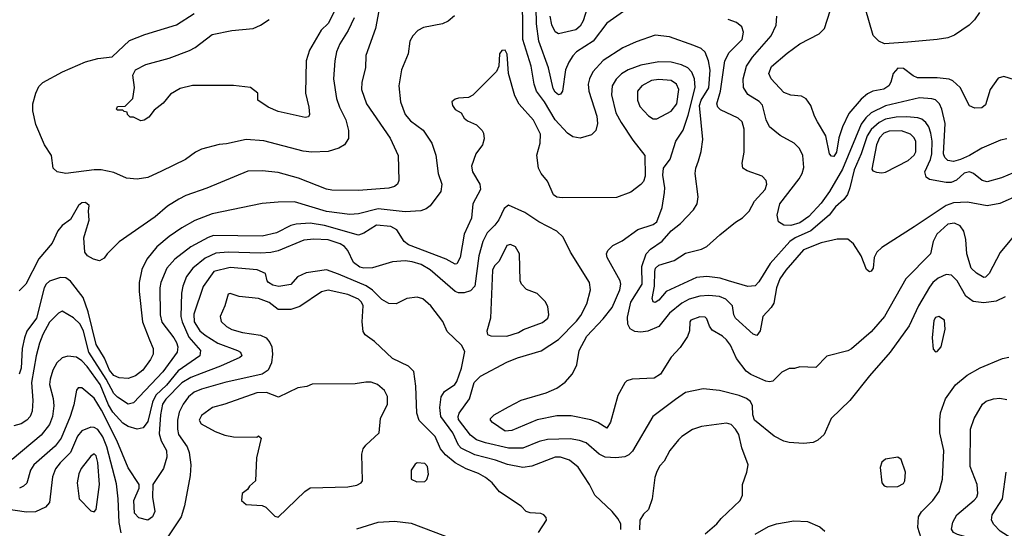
# Model space of a CAD drawing. Extents: x 997026 to 1115308, y 536381 to 619039.
# Tile 397 of 484: x 1060757 to 1066270, y 602310 to 605155. Entities that reach past the tile are written whole.
import ezdxf

# ---------------------------------------------------------------- set-up
doc = ezdxf.new("R2010")
doc.units = 0

msp = doc.modelspace()

# ---------------------------------------------------------------- linework, layer by layer
at = {"layer": '0CON20XD'}
for points in [[(1066355, 604174.7), (1066245, 604126.6), (1066175, 604113.9), (1066064.7, 604134.7), (1065985, 604130.7), (1065944.5, 604115.5), (1065765, 603997.1), (1065585, 603880.4), (1065556.5, 603855), (1065541.1, 603825), (1065536.9, 603765), (1065525, 603748), (1065515, 603744.2), (1065497.9, 603757.9), (1065468.6, 603835), (1065425, 603902), (1065395, 603928.1), (1065335, 603926.8), (1065245, 603907.9), (1065145, 603867.2), (1065046.9, 603755), (1065013.9, 603705), (1064994.5, 603655.5), (1064979.8, 603570.2), (1064965, 603545.4), (1064917.3, 603495), (1064903.5, 603415), (1064885, 603388.6), (1064865, 603395.7), (1064765.6, 603485), (1064755.5, 603505), (1064749.1, 603555), (1064711.1, 603591.1), (1064675, 603606.5), (1064615, 603613.2), (1064565, 603608.3), (1064505, 603592.2), (1064465, 603568.9), (1064395.7, 603514.3), (1064335, 603439.3), (1064275, 603413.5), (1064235, 603407.6), (1064200.8, 603410.8), (1064175.7, 603425.7), (1064162.4, 603452.4), (1064161, 603491), (1064179.7, 603575), (1064243.3, 603675), (1064241, 603775), (1064264.7, 603845), (1064288.7, 603871.3), (1064354, 603916), (1064405, 603973.9), (1064457.8, 604015), (1064529.1, 604090.9), (1064550, 604125), (1064555.6, 604165), (1064539.5, 604295), (1064542.5, 604325), (1064558.9, 604365), (1064572.9, 604417.1), (1064581.8, 604485), (1064562.9, 604675), (1064573.4, 604705), (1064615.9, 604774.1), (1064622.8, 604872.8), (1064614.4, 604924.4), (1064595, 604973.1), (1064573.5, 604993.5), (1064531.7, 605011.7), (1064395, 605059.1), (1064315, 605069.1), (1064208.8, 605031.2), (1064135, 604997.1), (1064025, 604926.9), (1063966.2, 604863.8), (1063946.9, 604825), (1063940.7, 604795), (1063943.4, 604755), (1063988.4, 604615), (1063992.7, 604575), (1063982.5, 604535), (1063958.3, 604511.7), (1063895, 604493.3), (1063855, 604499.1), (1063825, 604520.8), (1063755, 604594.6), (1063695, 604696.6), (1063650.5, 604755), (1063637, 604795), (1063621.1, 604895), (1063574.3, 605045), (1063572.4, 605325)], [(1064157.5, 605215), (1064045, 605135.6), (1063969.1, 605035), (1063875.7, 604975), (1063855, 604953.1), (1063831.7, 604918.3), (1063813.1, 604875), (1063796.9, 604755), (1063785, 604738), (1063775, 604735.8), (1063755, 604750.6), (1063745, 604770), (1063718, 604885), (1063664.8, 605035), (1063651.7, 605131.7), (1063647, 605317)], [(1062774.5, 605235), (1062749.1, 605105), (1062695.6, 604955), (1062692.9, 604885), (1062672.5, 604805), (1062671.5, 604765), (1062699.5, 604685), (1062832, 604492), (1062877.1, 604395), (1062880.8, 604255), (1062872, 604235), (1062855, 604221.4), (1062825, 604212.5), (1062655, 604200), (1062505, 604202.2), (1062475, 604207.8), (1062319.2, 604269.2), (1062205, 604301.2), (1062115, 604309.5), (1062035, 604308.5), (1061805, 604213.5), (1061687.4, 604172.6), (1061648.3, 604151.7), (1061585, 604111.9), (1061515, 604051.9), (1061315, 603913.3), (1061246.7, 603845), (1061229.7, 603820.3), (1061205, 603806), (1061170, 603815), (1061136.7, 603835), (1061121.2, 603855), (1061116.2, 603935), (1061125, 603967.5), (1061145.7, 604034.3), (1061142, 604085), (1061146.7, 604115), (1061125, 604133.3), (1061105, 604130), (1061086.7, 604115), (1061041.7, 604038.3), (1060995, 604004.2), (1060970, 603975), (1060939.2, 603905), (1060865, 603818), (1060790.8, 603675), (1060755, 603638)], [(1062630.3, 605165), (1062596.7, 605095), (1062550.3, 605019.7), (1062532, 604975), (1062521.3, 604925), (1062514.7, 604825.3), (1062530.4, 604715), (1062547.5, 604665), (1062583.8, 604595), (1062597.9, 604535), (1062598.6, 604491.4), (1062575, 604454.4), (1062545, 604436.5), (1062485, 604417.9), (1062393.3, 604413.3), (1062345, 604420.4), (1062125, 604476.9), (1062024.6, 604485.4), (1061915, 604460.5), (1061875, 604457.8), (1061775, 604431.4), (1061742, 604415), (1061685, 604372.5), (1061551.2, 604308.8), (1061475, 604272.1), (1061415, 604263.8), (1061355, 604268.5), (1061285, 604300.8), (1061213.8, 604316.2), (1061175, 604316.2), (1061015, 604295.6), (1060966.7, 604305), (1060944, 604325), (1060936, 604395), (1060896.7, 604455), (1060848.1, 604568.1), (1060830, 604645), (1060830.9, 604685), (1060846.7, 604745), (1060865, 604781.2), (1060886.8, 604803.2), (1060996.4, 604863.6), (1061125, 604920), (1061195, 604938.5), (1061275, 604947.9), (1061371.5, 605038.5), (1061457.3, 605072.8), (1061635, 605126.9), (1061735, 605189.1)], [(1062525.8, 605214.2), (1062485, 605134.4), (1062445, 605095.7), (1062379.4, 604985), (1062361.9, 604925), (1062357.1, 604745), (1062375.7, 604665), (1062380, 604625), (1062375, 604612.5), (1062355, 604608.8), (1062205, 604642.2), (1062148.8, 604665), (1062090, 604705), (1062090, 604745), (1062050, 604775), (1061955, 604787.1), (1061725, 604787.1), (1061655, 604771.2), (1061600.9, 604739.1), (1061561.2, 604688.8), (1061510.3, 604649.7), (1061479.5, 604610.5), (1061455, 604592.5), (1061435, 604590)], [(1063192.4, 605177.6), (1063156.4, 605146.4)], [(1063932.7, 605215), (1063912, 605148), (1063895, 605118.4), (1063871, 605099), (1063775, 605075.4), (1063755, 605086.7), (1063736.7, 605126.7), (1063728.1, 605175)], [(1066285, 604489.5), (1066248.3, 604481.7), (1066145, 604436.4), (1066075.5, 604395), (1066025, 604373.5), (1065985, 604362.4), (1065955, 604366.8), (1065937.1, 604385), (1065930.7, 604405), (1065939.1, 604575), (1065921.4, 604655), (1065907.2, 604685), (1065885, 604706), (1065865, 604712.8), (1065795, 604718.1), (1065605, 604674), (1065525, 604634.3), (1065494.1, 604605.9), (1065469.3, 604570.7), (1065365, 604319.6), (1065291.9, 604195), (1065245, 604129.2), (1065175, 604054.2), (1065125, 604019.6), (1065075, 604004.8), (1065035, 604005.7), (1065006.7, 604025), (1064998.3, 604061.7), (1065012.8, 604125), (1065121.4, 604265), (1065138.9, 604295), (1065148.7, 604328.7), (1065142.4, 604395), (1065122.7, 604435), (1065094.1, 604464.1), (1065015, 604508.2), (1064955.4, 604555), (1064936.2, 604595), (1064916.5, 604676.5), (1064897, 604697), (1064835, 604736.9), (1064810.3, 604775), (1064807.9, 604825), (1064826.8, 604895), (1064860.7, 604945), (1064964, 605065), (1064993.2, 605125), (1064996.2, 605175)], [(1066328.1, 604818.1), (1066267, 604837), (1066235, 604828), (1066191.4, 604765), (1066165, 604678.8), (1066145, 604662), (1066105, 604660), (1066075, 604673.8), (1066023.1, 604775), (1065982.7, 604812.7), (1065961.7, 604821.7), (1065895, 604829.7), (1065785, 604829.7), (1065760.6, 604840.6), (1065705, 604882.7), (1065675, 604883.5), (1065647.8, 604855), (1065635.6, 604805), (1065624.3, 604785), (1065595, 604766.4), (1065535, 604755.5), (1065505, 604740.9), (1065469.5, 604710.5), (1065399.9, 604630.1), (1065363.6, 604556.4), (1065343.8, 604495), (1065330.7, 604415), (1065315, 604390), (1065301.9, 604391.9), (1065291.1, 604405), (1065271.4, 604505), (1065225, 604583.8), (1065207.1, 604615), (1065186.9, 604675), (1065161.7, 604711.7), (1065135, 604727.1), (1065075, 604732.2), (1065035, 604747.8), (1064965, 604824.2), (1064952.5, 604855), (1064966.3, 604893.7), (1065055, 604968.1), (1065125, 605020), (1065234.1, 605075.9), (1065263.3, 605105), (1065295.8, 605204.2)], [(1066130.6, 605195), (1066104.3, 605155), (1066072.9, 605125), (1065991.8, 605068.2), (1065955, 605053.3), (1065895, 605044), (1065730.9, 605029.1), (1065599.5, 605019.5), (1065567.1, 605035), (1065536.2, 605066.2), (1065491.5, 605221.5)], [(1063156.4, 605146.4), (1063125, 605131.2), (1063018.1, 605111.9), (1062985.8, 605094.2), (1062957.8, 605065), (1062942.5, 605035), (1062933.1, 604965), (1062894.7, 604875.3), (1062880, 604785), (1062888.6, 604695), (1062916.2, 604625), (1062945, 604589.1), (1063016.4, 604536.4), (1063065.5, 604465), (1063086.7, 604396.7), (1063101.2, 604295), (1063120, 604235), (1063114.5, 604195), (1063055.3, 604114.7), (1063032.8, 604097.2), (1063003.1, 604086.9), (1062915, 604080.7), (1062765, 604098.1), (1062655, 604068.8), (1062605, 604064.7), (1062475, 604082.6), (1062295, 604135.9), (1062205, 604135.4), (1062115, 604127.5), (1061835, 604069.2), (1061738.3, 604031.7), (1061665, 603990), (1061595, 603942.5), (1061525, 603883.8), (1061469.6, 603815), (1061442, 603758), (1061425.3, 603684.7), (1061425.8, 603635), (1061445.2, 603465), (1061484.1, 603365), (1061505.3, 603315), (1061504.7, 603285), (1061490, 603255), (1061446, 603195), (1061405, 603163.6), (1061365, 603148.2), (1061315, 603152.2), (1061285, 603164), (1061259.7, 603195), (1061231.2, 603261.2), (1061185, 603337.9), (1061141.4, 603521.4), (1061112, 603602), (1061042.4, 603692.4), (1061015, 603711.1), (1060985, 603714), (1060925, 603692.9), (1060905, 603675.4), (1060894.3, 603655.7), (1060852.2, 603485), (1060797.6, 603412.4), (1060783.7, 603376.3), (1060771.8, 603315), (1060765.5, 603205), (1060755, 603171.5)], [(1061435, 604590), (1061395, 604610), (1061375, 604610), (1061360, 604625), (1061358.3, 604638.3), (1061341.7, 604641.7), (1061335, 604650), (1061305, 604650), (1061300, 604655), (1061305, 604670), (1061348.3, 604671.7), (1061390, 604715), (1061400, 604775), (1061390, 604845), (1061405, 604874), (1061463.3, 604905), (1061595, 604939.2), (1061707.2, 604982.8), (1061739.8, 605000.2), (1061835, 605072.2), (1061945.4, 605094.6), (1062065, 605106.5), (1062106.2, 605123.8), (1062154.5, 605155.5)], [(1066325, 604300.4), (1066255, 604270.4), (1066175, 604247.8), (1066146, 604255), (1066098.6, 604295), (1066075, 604304.5), (1066045, 604297.3), (1066001.9, 604258.1), (1065972.5, 604245), (1065945, 604243.6), (1065852.1, 604262.1), (1065832.5, 604275), (1065825.5, 604305), (1065857, 604373), (1065865.2, 604404.8), (1065867.1, 604475), (1065859.5, 604520.5), (1065848, 604555), (1065830.9, 604580.9), (1065808.5, 604598.5), (1065786.2, 604606.2), (1065725, 604612.6), (1065665, 604610.2), (1065605, 604599.3), (1065570.4, 604579.6), (1065525, 604541.1), (1065501.7, 604505), (1065468.5, 604405), (1065429.4, 604315), (1065406.2, 604213.8), (1065391.9, 604178.1), (1065371.3, 604148.7), (1065325, 604107.5), (1065288.8, 604061.2), (1065187.3, 603975), (1065100, 603935), (1065070, 603915), (1064959, 603791), (1064895, 603688.9), (1064875, 603667.3), (1064835, 603663.2), (1064725.5, 603694.5), (1064679.8, 603709.8), (1064605, 603719.1), (1064546.7, 603713.3), (1064376.1, 603633.9), (1064335, 603586.9), (1064315, 603572.9), (1064305, 603576.2), (1064299.5, 603595), (1064311.2, 603665), (1064312.7, 603747.3), (1064317.5, 603765), (1064335, 603781.2), (1064422.5, 603807.5), (1064485, 603848.9), (1064575, 603870.8), (1064604.4, 603885.6), (1064677.6, 603952.4), (1064765, 604022), (1064805, 604046), (1064840.8, 604085), (1064870.8, 604139.2), (1064930.6, 604205), (1064941.4, 604235), (1064936.4, 604256.4), (1064915, 604280), (1064829.7, 604309.7), (1064806.7, 604325), (1064802.3, 604352.3), (1064813.1, 604415), (1064813, 604543), (1064803.4, 604583.4), (1064780, 604605), (1064680.9, 604650.9), (1064666.5, 604665), (1064660.4, 604685), (1064682, 604755), (1064705.4, 604925), (1064728.9, 604971.1), (1064803.3, 605045), (1064810, 605085), (1064800, 605115), (1064770.3, 605140.3), (1064725, 605155.6)], [(1066365, 603994), (1066247.6, 603852.4), (1066185.6, 603735), (1066165, 603714.2), (1066155, 603712.5), (1066115, 603737.1), (1066085, 603766.2), (1066060, 603845), (1066054.6, 603925), (1066042.8, 603972.8), (1066022.7, 604002.7), (1065992.2, 604017.8), (1065955, 604011.3), (1065893.1, 603955), (1065871.8, 603915), (1065857.5, 603845), (1065718.5, 603705), (1065600, 603495), (1065525, 603409.4), (1065415, 603314), (1065395, 603302), (1065276.4, 603273.6), (1065215, 603210), (1065125, 603212.5), (1065096.1, 603203.9), (1065065, 603203.3), (1065025, 603183.3), (1064975, 603133.3), (1064955, 603128.8), (1064935, 603134), (1064850.2, 603170.2), (1064825, 603188.6), (1064770.4, 603260.4), (1064736.9, 603335), (1064715, 603364.2), (1064692.5, 603385), (1064635, 603418.6), (1064620.4, 603440.4), (1064605, 603482.5), (1064595, 603490.5), (1064565, 603493.5), (1064516, 603475), (1064509.2, 603465), (1064507.1, 603415), (1064496.2, 603383.8), (1064455, 603320.8), (1064405, 603267.1), (1064345, 603172.7), (1064309.1, 603150.9), (1064185.7, 603144.3), (1064155.8, 603134.2), (1064145.7, 603124.3), (1064107, 603053), (1064065, 602903.3), (1064045, 602871.2), (1063995, 602902.5), (1063955, 602916.5), (1063845, 602938.5), (1063765, 602939.5), (1063655, 602917.8), (1063512.1, 602857.9), (1063475, 602853.5), (1063405, 602901.2), (1063394, 602915), (1063394, 602925), (1063413.8, 602945), (1063495, 602990), (1063565, 603026.9), (1063705, 603068.2), (1063765, 603093.5), (1063811.5, 603128.5), (1063853.3, 603175), (1063876.2, 603223.8), (1063890, 603305), (1063933.2, 603385), (1064025, 603481.8), (1064075.2, 603544.8), (1064116.9, 603645), (1064122.7, 603675), (1064119.5, 603695), (1064045.8, 603825), (1064042.5, 603845), (1064050.8, 603865), (1064078.2, 603891.8), (1064131.1, 603918.9), (1064218.6, 603981.4), (1064305, 604009.5), (1064324.4, 604025), (1064353.8, 604105), (1064367.7, 604187.7), (1064370, 604215), (1064359.2, 604285), (1064362.5, 604325), (1064399.4, 604375), (1064430.5, 604475), (1064472.1, 604537.9), (1064499.7, 604620.3), (1064539.1, 604775), (1064535, 604823.8), (1064520.8, 604860.8), (1064498.5, 604885), (1064462.8, 604902.8), (1064405, 604917.8), (1064335, 604919.7), (1064235, 604900.6), (1064165, 604874.1), (1064127.1, 604852.9), (1064096.8, 604823.2), (1064074.6, 604785), (1064070.7, 604735), (1064096, 604635), (1064125, 604579.4), (1064190.5, 604480.5), (1064258, 604395), (1064259.5, 604280.5), (1064249.2, 604250.8), (1064235, 604233.3), (1064179.7, 604190.3), (1064099.5, 604160.5), (1063795, 604159.5), (1063765, 604163.3), (1063746.2, 604176.2), (1063711.9, 604251.9), (1063676.7, 604295), (1063662.5, 604325), (1063652.6, 604397.4), (1063671.4, 604465), (1063672.9, 604515), (1063635, 604594), (1063553.6, 604683.6), (1063528.9, 604728.9), (1063494, 604855), (1063486.8, 604963.2), (1063475, 604983.8), (1063457.7, 604982.3), (1063443.8, 604965), (1063440, 604895), (1063427.5, 604865), (1063295, 604732.5), (1063269.3, 604720.7), (1063215, 604716.7), (1063195, 604710), (1063177.5, 604695), (1063180, 604675), (1063195, 604653.3), (1063230, 604635), (1063246.7, 604605), (1063265, 604590)], [(1064325, 604600.9), (1064405, 604642.8), (1064436.8, 604685), (1064448.8, 604765), (1064434.1, 604794.1), (1064405, 604814.7), (1064335, 604821), (1064295.6, 604814.4), (1064241.5, 604785), (1064216.4, 604755), (1064217.3, 604705), (1064229.2, 604669.2), (1064277.4, 604617.4), (1064305, 604600.9), (1064325, 604600.9)], [(1063265, 604590), (1063315, 604566.7), (1063345.9, 604535.9), (1063355, 604520), (1063358.3, 604488.3), (1063348, 604455), (1063311.4, 604405), (1063286.9, 604335), (1063291.9, 604305), (1063333.3, 604235), (1063336.5, 604205), (1063294.5, 604125), (1063287.5, 604045), (1063245.4, 603955), (1063223.1, 603825), (1063205, 603789.2), (1063195, 603787.1), (1063145.9, 603815.9), (1062935, 603895.3), (1062910.3, 603915), (1062869, 603979), (1062835, 603998.9), (1062755, 604005.3), (1062685, 603960.4), (1062655, 603950), (1062463.5, 604003.5), (1062383.4, 604016.6), (1062305, 604012.1), (1062275, 604004.1), (1062195, 603962.7), (1062115, 603944.1), (1061841.9, 603948.1), (1061812.3, 603937.7), (1061716, 603884), (1061625.2, 603814.8), (1061580.8, 603765), (1061546.6, 603685), (1061541.6, 603655), (1061542.9, 603505), (1061553.3, 603463.3), (1061621.2, 603375), (1061635, 603348.6), (1061642.2, 603325), (1061638.4, 603295), (1061558, 603185), (1061395, 603011.5), (1061365, 603004.6), (1061305, 603043.3), (1061285, 603063.3), (1061241.5, 603145), (1061143.6, 603295), (1061115, 603412.7), (1061095, 603452), (1061057.7, 603487.7), (1060995, 603524.3), (1060975, 603514.3), (1060925, 603463.3), (1060885.9, 603395), (1060867.9, 603345), (1060849.1, 603275), (1060822.4, 603125), (1060830.8, 603025), (1060827.9, 602965), (1060816.5, 602935), (1060798.1, 602915), (1060765, 602894.5), (1060725, 602883.5)], [(1065585, 604297.8), (1065605, 604303.1), (1065731.9, 604368.1), (1065765, 604396.5), (1065774.1, 604415.9), (1065775, 604473.3), (1065765.4, 604495), (1065744.4, 604514.4), (1065695, 604533), (1065625, 604531.7), (1065595, 604521.3), (1065570.8, 604495), (1065554.8, 604455), (1065529.1, 604319.1), (1065535, 604309.2), (1065555, 604301.9), (1065585, 604297.8)], [(1063338.2, 603161.8), (1063485, 603240), (1063545, 603264.1), (1063676.9, 603303.1), (1063774, 603366), (1063875, 603469.3), (1063898.8, 603501.2), (1063933.3, 603566.7), (1063952.7, 603645), (1063946.8, 603685), (1063840.5, 603855), (1063799.5, 603939.5), (1063765, 603972.7), (1063664.8, 604024.8), (1063585, 604076.4), (1063495, 604118), (1063470.5, 604099.5), (1063440.3, 604035), (1063417.3, 604005), (1063375, 603962.3), (1063349.8, 603915), (1063328.7, 603835), (1063304.8, 603665.2), (1063281.2, 603638.8), (1063245, 603628), (1063215, 603627.3), (1063195, 603634), (1063055, 603756.8), (1063005.1, 603785.1), (1062955, 603801), (1062915, 603806.9), (1062845, 603800.3), (1062732.7, 603767.3), (1062685, 603765.7), (1062661.5, 603771.5), (1062626.5, 603796.5), (1062593.7, 603863.7), (1062575, 603887.4), (1062551.5, 603901.5), (1062485, 603924), (1062405, 603928.3), (1062348.9, 603921.1), (1062205, 603862.6), (1062163.6, 603853.6), (1062105, 603848.9), (1061925, 603854.3), (1061855, 603849.8), (1061795, 603821.2), (1061726.7, 603765), (1061691.5, 603718.5), (1061670.5, 603665), (1061663.8, 603625), (1061660.4, 603495), (1061667.5, 603465), (1061705, 603378.8), (1061768.8, 603305), (1061766.6, 603275), (1061645, 603190.6), (1061578.3, 603111.7), (1061519.8, 603055), (1061500.6, 603015), (1061475, 602906.9), (1061448.3, 602871.8), (1061414.7, 602865.3), (1061365, 602879), (1061335, 602898.9), (1061279.5, 602959.5), (1061255, 603000.8), (1061207.6, 603115), (1061134.8, 603215), (1061105, 603247), (1061075, 603268.2), (1061026.5, 603273.5), (1060995, 603263.3), (1060964.5, 603235.5), (1060942.4, 603195), (1060927.5, 603145), (1060923.7, 603115), (1060945, 603036.2), (1060948.8, 602995), (1060940.7, 602935), (1060925, 602891.5), (1060878.3, 602831.7), (1060715, 602694.7)], [(1063485, 603384.5), (1063550, 603405), (1063578.3, 603421.7), (1063685, 603460.9), (1063714.3, 603485), (1063720, 603505), (1063715, 603550), (1063699.5, 603579.5), (1063655, 603623.3), (1063595, 603646.7), (1063566.4, 603676.4), (1063560, 603695), (1063556, 603845), (1063534.2, 603884.2), (1063505, 603898), (1063485, 603891.2), (1063442.5, 603805), (1063415, 603777.5), (1063403.9, 603755), (1063392.9, 603485), (1063373.6, 603413.6), (1063377.5, 603395), (1063395, 603386.2), (1063485, 603384.5)], [(1064123.9, 602303.9), (1064123.3, 602335), (1064106.7, 602365), (1064074, 602405), (1063978, 602495), (1063948.1, 602555), (1063885, 602651.9), (1063835, 602690.5), (1063785, 602707.5), (1063755, 602708.9), (1063625, 602657.5), (1063575, 602650.9), (1063487.9, 602667.9), (1063420.7, 602690.7), (1063305, 602720.7), (1063229.2, 602759.2), (1063215, 602775.6), (1063183.3, 602845), (1063115.3, 602935), (1063108.8, 602985), (1063117.3, 603045), (1063135, 603075.8), (1063194.3, 603115), (1063205, 603131.4), (1063230.4, 603205), (1063248.8, 603298.8), (1063231.2, 603335), (1063151.2, 603411.2), (1063127.3, 603467.3), (1063060, 603555), (1063015, 603593.8), (1062983.6, 603603.6), (1062925, 603596), (1062865, 603565.6), (1062825, 603567.5), (1062785, 603590), (1062732.2, 603642.2), (1062696.7, 603666.7), (1062542.2, 603732.2), (1062475, 603756.5), (1062360.8, 603739.2), (1062313.1, 603716.9), (1062275, 603673.1), (1062207.6, 603662.4), (1062175, 603670), (1062150, 603685), (1062142, 603695), (1062133.3, 603735), (1062086, 603756), (1061935, 603768.1), (1061843.9, 603746.1), (1061785, 603662), (1061732.7, 603507.3), (1061735, 603465.7), (1061765, 603415.4), (1061795, 603389.7), (1061866.3, 603346.3), (1061976.2, 603305), (1061993.8, 603295), (1062001.2, 603275), (1061990, 603265), (1061882.4, 603217.6), (1061773.6, 603176.4), (1061715, 603153.2), (1061665, 603124.3), (1061575, 603033.1), (1061556.3, 603003.7), (1061544.8, 602944.8), (1061538, 602838), (1061549, 602799), (1061578.8, 602745), (1061581.4, 602708.6), (1061561.5, 602645), (1061502.2, 602555), (1061500.6, 602485), (1061514.2, 602405), (1061500.8, 602375), (1061475, 602355.8), (1061425, 602368), (1061400, 602395), (1061395.6, 602465), (1061425.8, 602535), (1061425.7, 602555), (1061365, 602648.1), (1061301.8, 602801.8), (1061215, 602970.4)], [(1066274.7, 603605.3), (1066225, 603580.4), (1066155, 603570.9), (1066095, 603579.6), (1066055, 603609.6), (1066006.7, 603695), (1065975, 603725.9), (1065945, 603730.3), (1065900.8, 603709.2), (1065870.4, 603685), (1065850.8, 603659.2), (1065790.7, 603555), (1065737.7, 603442.3), (1065631.5, 603295), (1065515, 603163.5), (1065405, 603025.6), (1065301.4, 602925), (1065262.5, 602835), (1065226.3, 602803.7), (1065199.2, 602790.8), (1065145, 602783.8), (1065065, 602789.3), (1065035, 602796.9), (1064981.4, 602825), (1064871.6, 602915), (1064862.4, 602945), (1064860.8, 602995), (1064849.1, 603019.1), (1064826.6, 603036.6), (1064785, 603053.1), (1064675, 603080.9), (1064585, 603090.8), (1064485, 603070), (1064428.6, 603031.4), (1064301.9, 602935), (1064188.3, 602741.8), (1064168.8, 602721.2), (1064145, 602710.3), (1064095, 602704.7), (1064035, 602708.6), (1064002.7, 602725), (1063928.3, 602788.3), (1063891.5, 602801.5), (1063839.7, 602809.7), (1063713.4, 602806.6), (1063665.2, 602794.8), (1063575, 602757.8), (1063495, 602757.8), (1063365, 602787.4), (1063314.9, 602804.9), (1063281.1, 602831.1), (1063215, 602918.6), (1063211.6, 602935), (1063217.1, 602955), (1063276.7, 603035), (1063302.4, 603125), (1063338.2, 603161.8)], [(1063663, 602287), (1063706.7, 602355), (1063705, 602370), (1063692.5, 602385), (1063675, 602393.3), (1063615, 602396.7), (1063593.9, 602403.9), (1063565, 602433.3), (1063444.5, 602514.5), (1063402.2, 602565), (1063365.2, 602595.2), (1063326.8, 602616.8), (1063257.5, 602642.5), (1063195, 602676.8), (1063140.7, 602720.7), (1063114.2, 602755), (1063083.9, 602823.9), (1062993.4, 602913.4), (1062981.3, 602955), (1062976.1, 603106.1), (1062963.3, 603186.7), (1062935, 603217.5), (1062845, 603260), (1062744.5, 603354.5), (1062691.7, 603391.7), (1062681.3, 603411.3), (1062674.7, 603464.7), (1062679.7, 603555), (1062671.6, 603575), (1062655, 603592.2), (1062595, 603618.4), (1062485, 603642.4), (1062446.6, 603633.4), (1062325, 603550.8), (1062275, 603533.2), (1062205, 603533.3), (1062155, 603572.7), (1062095, 603594.8), (1061986.2, 603606.2), (1061935, 603624), (1061925, 603620), (1061906, 603555), (1061879.3, 603495), (1061886.2, 603466.2), (1061915, 603438.9), (1061945, 603422.9), (1062005, 603406.3), (1062105, 603390.9), (1062136.5, 603375), (1062158.7, 603348.7), (1062168.3, 603325), (1062173, 603285), (1062167, 603235), (1062147.8, 603195), (1062115, 603171.7), (1061906, 603125), (1061775, 603088.2), (1061735, 603070.8), (1061702.8, 603045), (1061672.5, 603005), (1061650.5, 602959.5), (1061640.3, 602915), (1061640, 602865), (1061645.9, 602835), (1061695.2, 602765.2), (1061706.8, 602735), (1061715.3, 602665), (1061712.3, 602605), (1061679.2, 602435), (1061661.5, 602375), (1061587.6, 602262.4)], [(1065885, 603297.5), (1065895, 603300), (1065916.7, 603325), (1065940, 603425), (1065936.2, 603475), (1065904.2, 603494.2), (1065885, 603490), (1065875, 603473.3), (1065866.7, 603375), (1065872.7, 603312.7), (1065885, 603297.5)], [(1065805.4, 602255), (1065785.4, 602315), (1065790.4, 602375), (1065806.8, 602403.2), (1065870.9, 602465), (1065904.8, 602515.2), (1065923.4, 602585), (1065931.2, 602745), (1065910, 602845), (1065909.5, 602915), (1065913.3, 602956.7), (1065940.5, 603035), (1065996.4, 603113.6), (1066062.6, 603167.4), (1066135, 603208.2), (1066259.7, 603260.3), (1066295, 603267.1)], [(1061215, 602970.4), (1061175, 603038.5), (1061105, 603095.8), (1061085, 603096.7), (1061075, 603082.5), (1061059.6, 603000.4), (1061039.1, 602935), (1060989.7, 602815), (1060955, 602770.4), (1060836.2, 602665), (1060818.5, 602635), (1060797.4, 602562.6), (1060779.2, 602545), (1060755.3, 602534.7)], [(1062205, 602373.3), (1062354.1, 602515.9), (1062384.1, 602535.9), (1062595, 602542), (1062645, 602552), (1062670, 602565), (1062676.7, 602575), (1062673.8, 602725), (1062680, 602755), (1062694.5, 602775.5), (1062769.2, 602845), (1062776.9, 602925), (1062817.5, 603005), (1062817.1, 603047.1), (1062800.7, 603080.7), (1062761.2, 603115), (1062725, 603126.7), (1062695, 603127.8), (1062635, 603117.5), (1062395, 603116), (1062365, 603104), (1062315, 603096), (1062205.7, 603044.3), (1062138.9, 603068.9), (1062085, 603067.5), (1061906.3, 603003.7), (1061836.2, 602985), (1061775, 602941.4), (1061761.9, 602915), (1061772.5, 602895), (1061851.9, 602851.9), (1061905, 602830.8), (1061955, 602822.5), (1062085, 602820), (1062095, 602827.5), (1062110, 602815), (1062083.3, 602705), (1062077.5, 602575), (1062043.6, 602546.4), (1062033, 602527), (1062002.5, 602505), (1062000, 602465), (1062025, 602442.5), (1062115, 602437.5), (1062135, 602427.5), (1062185, 602377.5), (1062205, 602373.3)], [(1066284.6, 602185), (1066215, 602217), (1066008, 602275), (1065985, 602287.5), (1065974.3, 602305), (1065981.4, 602345), (1066004.3, 602385), (1066101.9, 602468.1), (1066115.7, 602485), (1066121.4, 602505), (1066119.2, 602555), (1066079.5, 602655), (1066081.9, 602865), (1066102, 602925), (1066148.8, 603005), (1066168.8, 603021.2), (1066210, 603035), (1066245, 603037.5), (1066285, 603031.2)], [(1061324.5, 602284.5), (1061313.5, 602343.5), (1061309.5, 602475), (1061298.7, 602558.7), (1061245.1, 602765), (1061221.9, 602821.9), (1061195, 602862.7), (1061175, 602874), (1061155, 602875.9), (1061104.8, 602855.2), (1061080.8, 602825), (1061041.1, 602735), (1060983.9, 602676.1), (1060957.3, 602642.7), (1060941.5, 602598.5), (1060924.6, 602455), (1060902, 602428), (1060845, 602401.8), (1060795, 602400), (1060655, 602420)], [(1064595, 602280), (1064661.2, 602335), (1064684.5, 602365.5), (1064791.2, 602465), (1064803.6, 602496.4), (1064803.8, 602555), (1064828.8, 602625), (1064836.2, 602665), (1064800.3, 602760.3), (1064784.3, 602835), (1064765.7, 602865), (1064740.5, 602890.5), (1064715, 602898), (1064575, 602880), (1064525, 602862), (1064465, 602823.3), (1064446.7, 602805), (1064398, 602745), (1064366.7, 602685), (1064341.2, 602658.8), (1064325, 602627.5), (1064312.9, 602595), (1064298.8, 602475), (1064277.5, 602415), (1064250.7, 602389.3), (1064230, 602355), (1064228.3, 602301.7)], [(1061175, 602402.5), (1061186, 602415), (1061204.6, 602555), (1061195, 602677.5), (1061185, 602716.2), (1061175, 602725.8), (1061155, 602714), (1061101.9, 602645), (1061088.6, 602615), (1061078.8, 602565), (1061090, 602475), (1061155, 602407.5), (1061175, 602402.5)], [(1065615, 602541.2), (1065675, 602543.8), (1065705, 602561.2), (1065713.6, 602576.4), (1065716.2, 602625), (1065693.3, 602695), (1065675, 602707.5), (1065605, 602696), (1065585, 602680), (1065575, 602650), (1065583.8, 602565), (1065597.7, 602547.7), (1065615, 602541.2)], [(1062980.7, 602570.7), (1063025, 602572.5), (1063037, 602583), (1063046.1, 602613.9), (1063040, 602655), (1063025, 602673.3), (1062983, 602677), (1062970.7, 602669.3), (1062950, 602635), (1062950, 602585), (1062980.7, 602570.7)], [(1066355.4, 602225.4), (1066247.7, 602295), (1066211.2, 602331.2), (1066197.9, 602355), (1066201.8, 602385), (1066261.1, 602475), (1066281.5, 602625)], [(1062645, 602308.1), (1062765, 602344.5), (1062855, 602350.5), (1062948.5, 602338.5), (1063195, 602245.6)], [(1064875, 602276.5), (1064949.1, 602320.9), (1064994.7, 602335.3), (1065092.6, 602352.6), (1065168, 602348), (1065238.3, 602318.3), (1065266, 602295)]]:
    msp.add_lwpolyline(points, dxfattribs=at)

doc.saveas('drawing.dxf')
